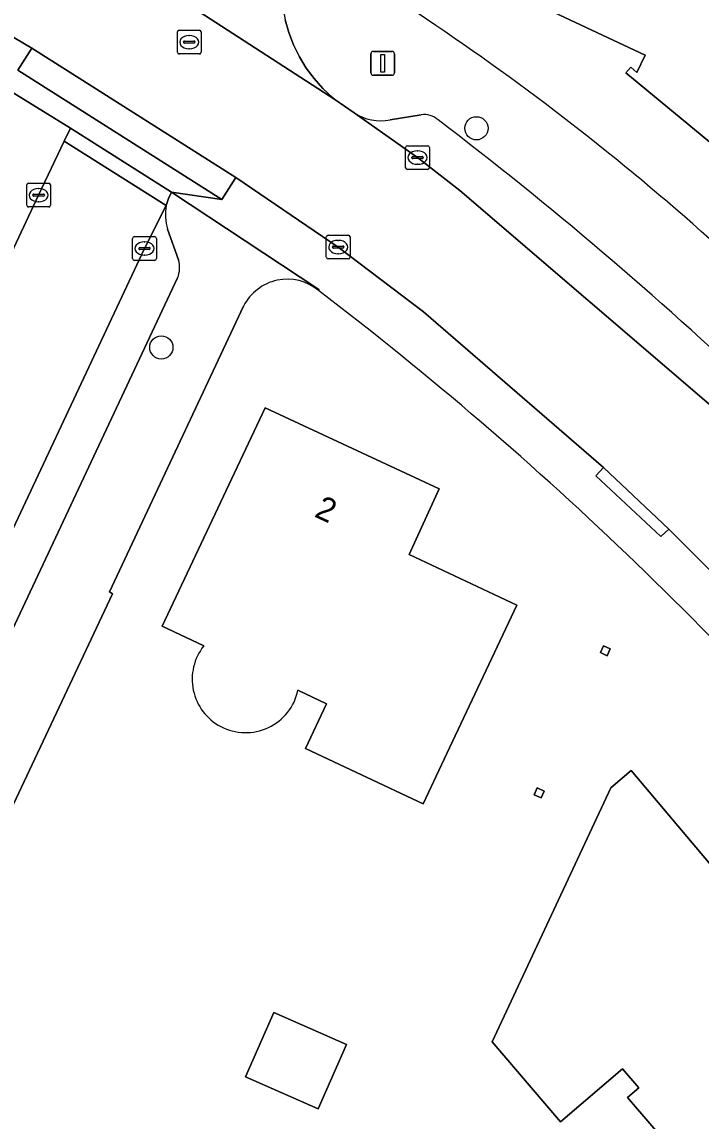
# Model space of a CAD drawing. Extents: x 158835 to 160077, y 386387 to 387778.
# Drawn here: x 159440.19 to 159468.77, y 386796.38 to 386842.64 of the extents above; entities that cross this region are included whole.
import ezdxf

# ---------------------------------------------------------------- set-up
doc = ezdxf.new("R2010")
doc.units = 0
for name, color, linetype in [('IMGEO_Boom', 7, 'Continuous'), ('IMGEO_Erf', 7, 'Continuous'), ('IMGEO_Kolk', 7, 'Continuous'), ('IMGEO_Lichtmast', 7, 'Continuous'), ('IMGEO_Pand', 7, 'Continuous'), ('IMGEO_Pand_nummerreeks', 7, 'Continuous'), ('IMGEO_Parkeervlak_open', 7, 'Continuous'), ('IMGEO_Rijbaan_lokaal_gesloten', 7, 'Continuous'), ('IMGEO_Rijbaan_lokaal_open', 7, 'Continuous'), ('IMGEO_Rioolput', 7, 'Continuous'), ('IMGEO_Voetpad_open', 7, 'Continuous')]:
    doc.layers.add(name, color=color, linetype=linetype)

msp = doc.modelspace()

# ---------------------------------------------------------------- linework, layer by layer
at = {"layer": 'IMGEO_Boom'}
for centre in [(159459.317, 386838.162), (159446.056, 386828.94)]:
    msp.add_circle(centre, 0.489, dxfattribs=at)
at = {"layer": 'IMGEO_Erf'}
for points in [[(159471.094, 386836.346), (159471.657, 386835.891), (159471.466, 386835.66), (159465.603, 386840.494), (159465.813, 386840.736), (159466.07, 386840.514), (159466.418, 386841.246), (159461.25, 386843.679), (159465.651, 386852.979), (159469.563, 386851.158), (159469.303, 386850.553), (159471.69, 386849.445), (159473.671, 386853.64), (159478.192, 386851.505), (159484.95, 386848.321), (159489.875, 386846.001), (159488.762, 386843.639), (159486.153, 386844.868), (159486.777, 386846.192), (159484.462, 386847.283), (159481.57, 386841.125), (159474.826, 386844.293)], [(159464.535, 386816.092), (159464.666, 386816.377), (159464.952, 386816.246), (159464.821, 386815.961)], [(159461.746, 386810.11), (159461.876, 386810.401), (159462.173, 386810.268), (159462.044, 386809.977)], [(159449.593, 386798.239), (159450.788, 386800.951), (159453.846, 386799.603), (159452.651, 386796.891)]]:
    msp.add_lwpolyline(points, close=True, dxfattribs=at)
for points in [[(159449.518, 386830.68), (159443.875, 386818.658), (159444.005, 386818.572), (159425.312, 386778.89), (159424.912, 386777.944)], [(159447.843, 386816.377), (159446.093, 386817.201), (159450.427, 386826.401), (159457.757, 386822.98), (159456.488, 386820.223), (159461.017, 386818.09), (159458.072, 386811.851), (159457.07, 386809.729), (159452.127, 386812.062), (159453.014, 386813.94), (159451.808, 386814.508)], [(159469.146, 386788.995), (159466.61, 386791.958), (159468.745, 386793.785), (159465.676, 386797.371), (159466.147, 386797.774), (159465.464, 386798.572), (159462.858, 386796.341), (159459.978, 386799.707), (159464.977, 386810.407), (159465.833, 386811.13), (159469.538, 386806.737)]]:
    msp.add_lwpolyline(points, dxfattribs=at)
for centre, radius, start, end in [((159395.833, 386751.338), 110.115, 48.26514, 56.12211), ((159451.359, 386829.741), 2.067, 50.641, 152.9769), ((159359.422, 386709.194), 153.67, 39.49393, 52.64107), ((159449.608, 386814.977), 2.253, 141.5839, 242.2155), ((159449.604, 386814.98), 2.254, 242.3375, 347.9084)]:
    msp.add_arc(centre, radius, start, end, dxfattribs=at)
at = {"layer": 'IMGEO_Kolk'}
for p, q in [((159456.338, 386836.502), (159456.338, 386837.354)), ((159456.413, 386837.428), (159457.265, 386837.428)), ((159457.339, 386837.354), (159457.339, 386836.502)), ((159456.597, 386836.922), (159456.597, 386836.934)), ((159457.035, 386836.885), (159456.637, 386836.885)), ((159456.64, 386836.971), (159457.038, 386836.971)), ((159456.826, 386837.208), (159456.851, 386837.208)), ((159457.081, 386836.934), (159457.081, 386836.922)), ((159457.265, 386836.428), (159456.413, 386836.428)), ((159456.849, 386836.648), (159456.824, 386836.648)), ((159440.392, 386834.923), (159440.392, 386835.775)), ((159440.467, 386835.849), (159441.319, 386835.849)), ((159440.88, 386835.629), (159440.905, 386835.629)), ((159441.393, 386835.775), (159441.393, 386834.923)), ((159440.651, 386835.343), (159440.651, 386835.355)), ((159441.089, 386835.306), (159440.691, 386835.306)), ((159440.694, 386835.392), (159441.092, 386835.392)), ((159440.903, 386835.069), (159440.878, 386835.069)), ((159441.135, 386835.355), (159441.135, 386835.343)), ((159441.319, 386834.849), (159440.467, 386834.849)), ((159444.923, 386833.602), (159445.775, 386833.602)), ((159453.076, 386833.664), (159453.928, 386833.664)), ((159444.848, 386832.676), (159444.848, 386833.528)), ((159445.15, 386833.145), (159445.548, 386833.145)), ((159445.336, 386833.382), (159445.361, 386833.382)), ((159445.849, 386833.528), (159445.849, 386832.676)), ((159453.001, 386832.738), (159453.001, 386833.59)), ((159453.26, 386833.158), (159453.26, 386833.17)), ((159453.303, 386833.207), (159453.701, 386833.207)), ((159453.489, 386833.444), (159453.514, 386833.444)), ((159453.744, 386833.17), (159453.744, 386833.158)), ((159454.002, 386833.59), (159454.002, 386832.738)), ((159445.107, 386833.096), (159445.107, 386833.108)), ((159445.545, 386833.059), (159445.147, 386833.059)), ((159445.359, 386832.822), (159445.334, 386832.822)), ((159445.591, 386833.108), (159445.591, 386833.096)), ((159453.698, 386833.121), (159453.3, 386833.121)), ((159453.512, 386832.884), (159453.487, 386832.884)), ((159445.775, 386832.602), (159444.923, 386832.602)), ((159453.928, 386832.664), (159453.076, 386832.664))]:
    msp.add_line(p, q, dxfattribs=at)
for points in [[(159456.338, 386836.502), (159456.338, 386837.354)], [(159456.413, 386837.428), (159457.265, 386837.428)], [(159457.339, 386837.354), (159457.339, 386836.502)], [(159457.265, 386836.428), (159456.413, 386836.428)], [(159440.392, 386834.923), (159440.392, 386835.775)], [(159440.467, 386835.849), (159441.319, 386835.849)], [(159441.393, 386835.775), (159441.393, 386834.923)], [(159441.319, 386834.849), (159440.467, 386834.849)], [(159444.923, 386833.602), (159445.775, 386833.602)], [(159453.076, 386833.664), (159453.928, 386833.664)], [(159444.848, 386832.676), (159444.848, 386833.528)], [(159445.849, 386833.528), (159445.849, 386832.676)], [(159453.001, 386832.738), (159453.001, 386833.59)], [(159454.002, 386833.59), (159454.002, 386832.738)], [(159445.775, 386832.602), (159444.923, 386832.602)], [(159453.928, 386832.664), (159453.076, 386832.664)]]:
    msp.add_lwpolyline(points, dxfattribs=at)
for centre, radius, start, end in [((159456.415, 386837.352), 0.0765, 91.552, 178.448), ((159456.415, 386837.352), 0.0765, 91.552, 178.448), ((159457.263, 386837.352), 0.0765, 1.552, 88.448), ((159457.263, 386837.352), 0.0765, 1.552, 88.448), ((159456.637, 386836.931), 0.0403, 85.8775, 175.7526), ((159456.634, 386836.921), 0.0366, 178.938, 274.7102), ((159457.038, 386836.928), 0.043, 264.8664, 352.4533), ((159457.042, 386836.933), 0.0386, 1.7309, 96.639), ((159456.415, 386836.504), 0.0765, 181.552, 268.448), ((159456.415, 386836.504), 0.0765, 181.552, 268.448), ((159457.263, 386836.504), 0.0765, 271.552, 358.448), ((159457.263, 386836.504), 0.0765, 271.552, 358.448), ((159440.469, 386835.773), 0.0765, 91.552, 178.448), ((159440.469, 386835.773), 0.0765, 91.552, 178.448), ((159441.317, 386835.773), 0.0765, 1.552, 88.448), ((159441.317, 386835.773), 0.0765, 1.552, 88.448), ((159440.691, 386835.352), 0.0403, 85.8775, 175.7526), ((159440.688, 386835.342), 0.0366, 178.938, 274.7102), ((159441.092, 386835.349), 0.043, 264.8664, 352.4533), ((159441.096, 386835.354), 0.0386, 1.7309, 96.639), ((159440.469, 386834.925), 0.0765, 181.552, 268.448), ((159440.469, 386834.925), 0.0765, 181.552, 268.448), ((159441.317, 386834.925), 0.0765, 271.552, 358.448), ((159441.317, 386834.925), 0.0765, 271.552, 358.448), ((159444.925, 386833.526), 0.0765, 91.552, 178.448), ((159444.925, 386833.526), 0.0765, 91.552, 178.448), ((159445.773, 386833.526), 0.0765, 1.552, 88.448), ((159445.773, 386833.526), 0.0765, 1.552, 88.448), ((159453.078, 386833.588), 0.0765, 91.552, 178.448), ((159453.078, 386833.588), 0.0765, 91.552, 178.448), ((159453.926, 386833.588), 0.0765, 1.552, 88.448), ((159453.926, 386833.588), 0.0765, 1.552, 88.448), ((159445.147, 386833.105), 0.0403, 85.8775, 175.7526), ((159445.552, 386833.107), 0.0386, 1.7309, 96.639), ((159453.3, 386833.167), 0.0403, 85.8775, 175.7526), ((159453.297, 386833.157), 0.0366, 178.938, 274.7102), ((159453.701, 386833.164), 0.043, 264.8664, 352.4533), ((159453.705, 386833.169), 0.0386, 1.7309, 96.639), ((159444.925, 386832.678), 0.0765, 181.552, 268.448), ((159444.925, 386832.678), 0.0765, 181.552, 268.448), ((159445.144, 386833.095), 0.0366, 178.938, 274.7102), ((159445.548, 386833.102), 0.043, 264.8664, 352.4533), ((159445.773, 386832.678), 0.0765, 271.552, 358.448), ((159445.773, 386832.678), 0.0765, 271.552, 358.448), ((159453.078, 386832.74), 0.0765, 181.552, 268.448), ((159453.078, 386832.74), 0.0765, 181.552, 268.448), ((159453.926, 386832.74), 0.0765, 271.552, 358.448), ((159453.926, 386832.74), 0.0765, 271.552, 358.448)]:
    msp.add_arc(centre, radius, start, end, dxfattribs=at)
for centre, major_axis, ratio, start_param, end_param in [((159456.825, 386836.928), (-0.387, 0.002), 0.722429, 4.712389, 7.853982), ((159456.85, 386836.928), (-0.39, 0.002), 0.717154, 1.570796, 4.712389), ((159440.879, 386835.349), (-0.387, 0.002), 0.722429, 4.712389, 7.853982), ((159440.904, 386835.349), (-0.39, 0.002), 0.717154, 1.570796, 4.712389), ((159445.335, 386833.102), (-0.387, 0.002), 0.722429, 4.712389, 7.853982), ((159445.36, 386833.102), (-0.39, 0.002), 0.717154, 1.570796, 4.712389), ((159453.488, 386833.164), (-0.387, 0.002), 0.722429, 4.712389, 7.853982), ((159453.513, 386833.164), (-0.39, 0.002), 0.717154, 1.570796, 4.712389)]:
    msp.add_ellipse(centre, major_axis=major_axis, ratio=ratio, start_param=start_param, end_param=end_param, dxfattribs=at)
at = {"layer": 'IMGEO_Lichtmast'}
for p, q in [((159454.88, 386840.496), (159454.88, 386841.296)), ((159454.88, 386841.296), (159454.88, 386840.496)), ((159454.98, 386841.396), (159455.77, 386841.396)), ((159455.77, 386841.396), (159454.98, 386841.396)), ((159455.87, 386841.296), (159455.87, 386840.496)), ((159455.87, 386840.496), (159455.87, 386841.296)), ((159455.77, 386840.396), (159454.98, 386840.396)), ((159454.98, 386840.396), (159455.77, 386840.396))]:
    msp.add_line(p, q, dxfattribs=at)
msp.add_lwpolyline([(159455.3, 386841.271), (159455.45, 386841.271), (159455.45, 386840.521), (159455.3, 386840.521), (159455.3, 386841.271)], dxfattribs=at)
for centre, start, end in [((159454.98, 386841.296), 90, 180), ((159454.98, 386841.296), 90, 180), ((159455.77, 386841.296), 0, 90), ((159455.77, 386841.296), 360, 90), ((159454.98, 386840.496), 180, 270), ((159454.98, 386840.496), 180, 270), ((159455.77, 386840.496), 270, 0), ((159455.77, 386840.496), 270, 0)]:
    msp.add_arc(centre, 0.1, start, end, dxfattribs=at)
at = {"layer": 'IMGEO_Pand'}
for points in [[(159484.462, 386847.283), (159486.777, 386846.192), (159486.153, 386844.868), (159488.762, 386843.639), (159489.875, 386846.001), (159484.95, 386848.321), (159478.192, 386851.505), (159473.671, 386853.64), (159471.69, 386849.445), (159469.303, 386850.553), (159469.563, 386851.158), (159465.651, 386852.979), (159461.25, 386843.679), (159466.418, 386841.246), (159466.07, 386840.514), (159465.813, 386840.736), (159465.603, 386840.494), (159471.466, 386835.66), (159471.657, 386835.891), (159471.094, 386836.346), (159474.826, 386844.293), (159481.57, 386841.125)], [(159464.952, 386816.246), (159464.666, 386816.377), (159464.535, 386816.092), (159464.821, 386815.961)], [(159462.173, 386810.268), (159461.876, 386810.401), (159461.746, 386810.11), (159462.044, 386809.977)], [(159449.593, 386798.239), (159452.651, 386796.891), (159453.846, 386799.603), (159450.788, 386800.951)]]:
    msp.add_lwpolyline(points, close=True, dxfattribs=at)
for points in [[(159456.488, 386820.223), (159457.757, 386822.98), (159450.427, 386826.401), (159446.093, 386817.201), (159447.843, 386816.377)], [(159451.808, 386814.508), (159453.014, 386813.94), (159452.127, 386812.062), (159457.07, 386809.729), (159458.072, 386811.851), (159461.017, 386818.09), (159456.488, 386820.223)], [(159469.538, 386806.737), (159465.833, 386811.13), (159464.977, 386810.407), (159459.978, 386799.707), (159462.858, 386796.341), (159465.464, 386798.572), (159466.147, 386797.774), (159465.676, 386797.371), (159468.745, 386793.785), (159466.61, 386791.958), (159469.146, 386788.995)]]:
    msp.add_lwpolyline(points, dxfattribs=at)
for centre, radius, start, end in [((159449.608, 386814.977), 2.253, 141.5839, 242.2155), ((159449.604, 386814.98), 2.254, 242.3375, 347.9084)]:
    msp.add_arc(centre, radius, start, end, dxfattribs=at)
at = {"layer": 'IMGEO_Parkeervlak_open'}
for points in [[(159454.175, 386838.813), (159456.838, 386836.927), (159458.626, 386835.548), (159469.489, 386826.23), (159479.476, 386815.979), (159481.928, 386812.965), (159483.402, 386814.164)], [(159456.989, 386838.731), (159455.687, 386838.519)], [(159446.266, 386834.906), (159445.348, 386833.103), (159437.888, 386817.215), (159429.634, 386799.702), (159422.336, 386784.211), (159421.06, 386781.46), (159420.924, 386781.19), (159420.794, 386780.916), (159420.645, 386780.583), (159420.294, 386779.678), (159421.967, 386778.963)], [(159446.78, 386832.621), (159446.323, 386833.914)], [(159422.479, 386780.194), (159446.739, 386831.862)]]:
    msp.add_lwpolyline(points, dxfattribs=at)
for centre, radius, start, end in [((159455.282, 386840.469), 1.992, 236.2479, 281.745), ((159457.108, 386837.824), 0.915, 49.0594, 97.4543), ((159357.791, 386707.352), 164.885, 40.37578, 52.70087), ((159448.169, 386834.518), 1.942, 168.4664, 198.1108), ((159445.693, 386832.299), 1.134, 337.3235, 16.4924)]:
    msp.add_arc(centre, radius, start, end, dxfattribs=at)
at = {"layer": 'IMGEO_Rijbaan_lokaal_gesloten'}
for points in [[(159394.122, 386863.445), (159395.193, 386863.305), (159396.248, 386863.07), (159397.277, 386862.743), (159398.273, 386862.324), (159402.185, 386860.713), (159405.654, 386859.261), (159418.912, 386853.298), (159420.247, 386852.691), (159423.62, 386850.99), (159426.718, 386849.373), (159430.055, 386847.579), (159435.33, 386844.659), (159440.6, 386841.538), (159449.191, 386836.097), (159453.503, 386833.164), (159457.093, 386830.44), (159464.662, 386823.88), (159467.413, 386821.284), (159471.11, 386817.587)], [(159469.489, 386826.23), (159458.626, 386835.548), (159456.838, 386836.927), (159454.175, 386838.813), (159453.355, 386839.378), (159440.277, 386847.841), (159437.812, 386849.043), (159432.275, 386852.076), (159429.15, 386853.788), (159428.757, 386853.984), (159425.723, 386855.499), (159422.127, 386857.293), (159421.074, 386857.819)], [(159440.277, 386847.841), (159453.355, 386839.378), (159453.261, 386839.457), (159452.857, 386839.838), (159452.488, 386840.253), (159452.158, 386840.699), (159451.869, 386841.174), (159451.624, 386841.672), (159451.424, 386842.19), (159451.271, 386842.724)]]:
    msp.add_lwpolyline(points, dxfattribs=at)
at = {"layer": 'IMGEO_Rijbaan_lokaal_open'}
for points in [[(159446.266, 386834.906), (159446.355, 386835.212), (159446.481, 386835.477), (159442.236, 386838.167), (159441.974, 386837.617)], [(159445.348, 386833.103), (159446.266, 386834.906), (159441.974, 386837.617), (159440.894, 386835.349), (159429.115, 386810.245), (159427.482, 386806.838), (159424.961, 386801.472), (159421.488, 386794.013), (159419.869, 386790.605), (159417.641, 386785.868), (159416.306, 386782.935), (159420.794, 386780.916), (159420.924, 386781.19), (159421.06, 386781.46), (159422.336, 386784.211), (159429.634, 386799.702), (159437.888, 386817.215)]]:
    msp.add_lwpolyline(points, close=True, dxfattribs=at)
at = {"layer": 'IMGEO_Rioolput'}
for p, q in [((159446.731, 386841.363), (159446.731, 386842.215)), ((159446.806, 386842.289), (159447.658, 386842.289)), ((159447.219, 386842.069), (159447.244, 386842.069)), ((159447.732, 386842.215), (159447.732, 386841.363)), ((159446.99, 386841.783), (159446.99, 386841.795)), ((159447.428, 386841.746), (159447.03, 386841.746)), ((159447.033, 386841.832), (159447.431, 386841.832)), ((159447.242, 386841.509), (159447.217, 386841.509)), ((159447.474, 386841.795), (159447.474, 386841.783)), ((159447.658, 386841.289), (159446.806, 386841.289))]:
    msp.add_line(p, q, dxfattribs=at)
for points in [[(159446.731, 386841.363), (159446.731, 386842.215)], [(159446.806, 386842.289), (159447.658, 386842.289)], [(159447.732, 386842.215), (159447.732, 386841.363)], [(159447.658, 386841.289), (159446.806, 386841.289)]]:
    msp.add_lwpolyline(points, dxfattribs=at)
for centre, radius, start, end in [((159446.808, 386842.213), 0.0765, 91.552, 178.448), ((159446.808, 386842.213), 0.0765, 91.552, 178.448), ((159447.656, 386842.213), 0.0765, 1.552, 88.448), ((159447.656, 386842.213), 0.0765, 1.552, 88.448), ((159447.03, 386841.792), 0.0403, 85.8775, 175.7526), ((159447.027, 386841.782), 0.0366, 178.938, 274.7102), ((159447.431, 386841.789), 0.043, 264.8664, 352.4533), ((159447.435, 386841.794), 0.0386, 1.7309, 96.639), ((159446.808, 386841.365), 0.0765, 181.552, 268.448), ((159446.808, 386841.365), 0.0765, 181.552, 268.448), ((159447.656, 386841.365), 0.0765, 271.552, 358.448), ((159447.656, 386841.365), 0.0765, 271.552, 358.448)]:
    msp.add_arc(centre, radius, start, end, dxfattribs=at)
for centre, major_axis, ratio, start_param, end_param in [((159447.218, 386841.789), (-0.387, 0.002), 0.722429, 4.712389, 7.853982), ((159447.243, 386841.789), (-0.39, 0.002), 0.717154, 1.570796, 4.712389)]:
    msp.add_ellipse(centre, major_axis=major_axis, ratio=ratio, start_param=start_param, end_param=end_param, dxfattribs=at)
at = {"layer": 'IMGEO_Voetpad_open'}
for points in [[(159425.766, 386847.63), (159429.831, 386845.434), (159429.785, 386845.332), (159438.813, 386840.266), (159442.236, 386838.167), (159446.481, 386835.477), (159448.602, 386835.168), (159440.011, 386840.609), (159440.6, 386841.538), (159435.33, 386844.659), (159430.055, 386847.579), (159429.838, 386847.185), (159426.509, 386848.976), (159426.718, 386849.373), (159423.62, 386850.99), (159423.396, 386850.61), (159420.062, 386852.289), (159420.247, 386852.691), (159418.912, 386853.298), (159405.654, 386859.261), (159405.49, 386858.842), (159402.019, 386860.301), (159402.185, 386860.713)], [(159457.214, 386842.758), (159451.573, 386846.537), (159451.384, 386846.015), (159451.243, 386845.478), (159451.149, 386844.93), (159451.106, 386844.377), (159451.111, 386843.821), (159451.167, 386843.269), (159451.271, 386842.724), (159451.424, 386842.19), (159451.624, 386841.672), (159451.869, 386841.174), (159452.158, 386840.699), (159452.488, 386840.253), (159452.857, 386839.838), (159453.261, 386839.457), (159453.355, 386839.378), (159454.175, 386838.813)], [(159455.687, 386838.519), (159456.989, 386838.731)], [(159453.503, 386833.164), (159449.191, 386836.097), (159448.602, 386835.168), (159446.481, 386835.477), (159452.685, 386831.381), (159452.67, 386831.339)], [(159452.67, 386831.339), (159452.685, 386831.381), (159446.481, 386835.477), (159446.355, 386835.212), (159446.266, 386834.906)], [(159446.323, 386833.914), (159446.78, 386832.621)], [(159471.11, 386817.587), (159467.413, 386821.284), (159467.086, 386820.975), (159464.347, 386823.532), (159464.662, 386823.88), (159457.093, 386830.44), (159453.503, 386833.164)], [(159446.739, 386831.862), (159422.479, 386780.194), (159425.312, 386778.89), (159444.005, 386818.572)], [(159444.005, 386818.572), (159443.875, 386818.658), (159449.518, 386830.68)]]:
    msp.add_lwpolyline(points, dxfattribs=at)
for points in [[(159440.6, 386841.538), (159440.011, 386840.609), (159448.602, 386835.168), (159449.191, 386836.097)], [(159440.894, 386835.349), (159441.974, 386837.617), (159442.236, 386838.167), (159438.813, 386840.266), (159439.713, 386837.448), (159431.292, 386819.512), (159427.909, 386812.306), (159414.472, 386783.686), (159416.306, 386782.935), (159417.641, 386785.868), (159419.869, 386790.605), (159419.473, 386790.805), (159421.066, 386794.188), (159421.488, 386794.013), (159424.961, 386801.472), (159427.482, 386806.838), (159427.103, 386807.054), (159428.701, 386810.41), (159429.115, 386810.245)], [(159467.413, 386821.284), (159464.662, 386823.88), (159464.347, 386823.532), (159467.086, 386820.975)]]:
    msp.add_lwpolyline(points, close=True, dxfattribs=at)
for centre, radius, start, end in [((159395.833, 386751.338), 110.115, 48.26514, 56.12211), ((159455.282, 386840.469), 1.992, 236.2479, 281.745), ((159457.108, 386837.824), 0.915, 49.0594, 97.4543), ((159357.791, 386707.352), 164.885, 40.37578, 52.70087), ((159448.169, 386834.518), 1.942, 168.4664, 198.1108), ((159445.693, 386832.299), 1.134, 337.3235, 16.4924), ((159451.359, 386829.741), 2.067, 50.641, 152.9769), ((159359.422, 386709.194), 153.67, 39.49393, 52.64107)]:
    msp.add_arc(centre, radius, start, end, dxfattribs=at)

# ---------------------------------------------------------------- texts
at = {"layer": 'IMGEO_Pand_nummerreeks'}
msp.add_text('2', height=1, rotation=334.9789, dxfattribs=at).set_placement((159452.454, 386821.836))

doc.saveas('drawing.dxf')
